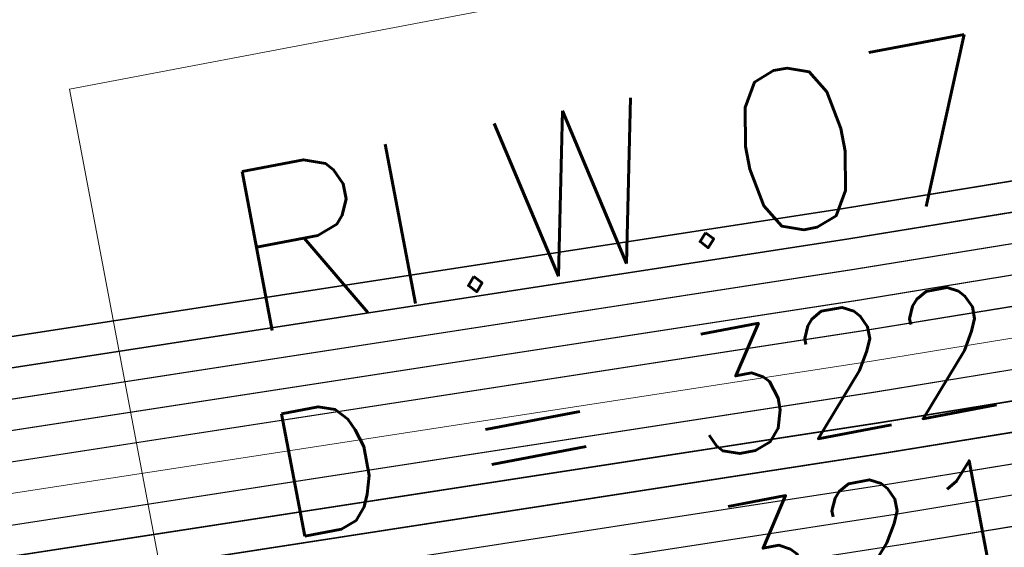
# Model space of a CAD drawing. Header units: metres. Extents: x -502 to 161, y -108 to 174.
# Tile 474 of 656: x -76.787 to -75.205, y -18.232 to -17.385. Entities that reach past the tile are written whole.
import ezdxf

# ---------------------------------------------------------------- set-up
doc = ezdxf.new("R2010")
doc.units = ezdxf.units.M
doc.header["$LTSCALE"] = 0.1
for name, color, linetype in [('BRI31-005.05-5p02-Koordinierung Lageplan 4. BA ZOB West 2022-06-15', 7, 'Continuous'), ('BRI31-005.06-5f07-Koordinierung Lageplan 4. BA ZOB Fernbusbahnh', 7, 'Continuous'), ('BRI32-005.02-5f05-Koordinierung Schemaplan 4 BA ZOB Teilbereich', 7, 'Continuous'), ('BRI32-005.03-5f06-Koordinierung Schemaplan 4 BA ZOB Teilbereich 2 Ost - Bahnhofsallee 2023-01-21', 7, 'Continuous')]:
    doc.layers.add(name, color=color, linetype=linetype)
doc.styles.add('Txt', font='txt_____.ttf')

msp = doc.modelspace()

# ---------------------------------------------------------------- linework, layer by layer
at = {"layer": 'BRI31-005.05-5p02-Koordinierung Lageplan 4. BA ZOB West 2022-06-15', "color": 190, "linetype": 'Continuous', "lineweight": 35, "true_color": 0x7f00ff, "transparency": 33554687, "flags": 128}
for points in [[(-55.7007, -13.3634), (-59.4327, -13.9934), (-61.4087, -14.3464), (-62.2647, -14.4984), (-62.6667, -14.5974), (-62.8907, -14.7334), (-63.5967, -15.2334), (-64.4177, -15.8004), (-64.8657, -15.8864), (-69.7037, -16.7484), (-75.4637, -17.6884), (-81.7337, -18.6534), (-88.9077, -20.0034), (-93.6827, -20.7334), (-98.9647, -21.6334), (-104.5957, -22.9234), (-121.8907, -26.2934), (-126.8117, -27.2034), (-150.4477, -31.7134), (-157.1307, -33.0134), (-162.7687, -32.1234), (-174.7807, -30.4434), (-178.1477, -29.6134), (-179.1357, -29.4334)], [(-55.6927, -13.4124), (-59.4247, -14.0424), (-59.9157, -14.1304), (-61.3997, -14.3954), (-62.2547, -14.5474), (-62.6477, -14.6444), (-62.8637, -14.7754), (-63.5677, -15.2744), (-64.3977, -15.8474), (-64.8567, -15.9354), (-69.6957, -16.7974), (-75.4547, -17.7374), (-81.7247, -18.7024), (-88.8997, -20.0524), (-93.6747, -20.7824), (-98.9547, -21.6824)]]:
    msp.add_lwpolyline(points, dxfattribs=at)
at = {"layer": 'BRI31-005.05-5p02-Koordinierung Lageplan 4. BA ZOB West 2022-06-15', "color": 250, "linetype": 'Continuous', "lineweight": 25, "true_color": 0x333333, "transparency": 33554687, "flags": 128}
for points in [[(-55.6847, -13.4614), (-59.4167, -14.0914), (-59.9067, -14.1794), (-61.3907, -14.4444), (-62.2447, -14.5964), (-62.6287, -14.6914), (-62.8367, -14.8174), (-63.5387, -15.3154), (-64.3777, -15.8944), (-64.8477, -15.9844), (-69.6877, -16.8464), (-75.4457, -17.7864), (-81.7157, -18.7514), (-88.8917, -20.1014), (-93.6667, -20.8314), (-98.9447, -21.7314)], [(-55.6767, -13.5104), (-59.4087, -14.1404), (-59.8977, -14.2284), (-61.3817, -14.4934), (-62.2347, -14.6454), (-62.6097, -14.7384), (-62.8097, -14.8594), (-63.5097, -15.3564), (-64.3577, -15.9414), (-64.8387, -16.0334), (-69.6797, -16.8954), (-75.4367, -17.8354), (-81.7067, -18.8004), (-88.8837, -20.1504), (-93.6587, -20.8804), (-98.9347, -21.7804)], [(-179.1357, -29.7394), (-178.2047, -29.9074), (-176.5237, -30.3244), (-174.8367, -30.8434), (-162.8247, -32.5154), (-157.1227, -33.4214), (-150.6707, -32.1644), (-150.3757, -32.1054), (-126.7397, -27.5954), (-121.8107, -26.6854), (-104.5117, -23.3154), (-93.6067, -21.1744), (-88.8337, -20.4444), (-81.6527, -19.0944), (-75.3827, -18.1294), (-69.6317, -17.1894), (-64.2647, -16.2324), (-63.2977, -15.6984), (-62.6077, -15.0894), (-62.1947, -14.8414), (-59.6597, -14.3864), (-59.3767, -14.3364), (-55.6447, -13.7064)], [(-55.6367, -13.7554), (-59.3687, -14.3854), (-59.6507, -14.4354), (-62.1767, -14.8894), (-62.5777, -15.1304), (-63.2687, -15.7394), (-64.2477, -16.2804), (-69.6237, -17.2384), (-75.3737, -18.1784), (-81.6437, -19.1434), (-88.8257, -20.4934), (-93.5977, -21.2234), (-104.5017, -23.3644), (-121.8007, -26.7344), (-126.7307, -27.6444), (-150.3667, -32.1544), (-150.6607, -32.2134), (-157.1217, -33.4724), (-162.8317, -32.5644), (-174.8437, -30.8934), (-176.5357, -30.3734), (-178.2147, -29.9564), (-179.1357, -29.7904)], [(-55.6287, -13.8044), (-59.3607, -14.4344), (-59.6427, -14.4844), (-62.1587, -14.9374), (-62.5477, -15.1714), (-63.2397, -15.7804), (-64.2307, -16.3284), (-69.6157, -17.2874), (-75.3647, -18.2274), (-81.6347, -19.1924), (-88.8177, -20.5424), (-93.5887, -21.2724), (-104.4917, -23.4134), (-121.7907, -26.7834), (-126.7217, -27.6934), (-150.3577, -32.2034), (-150.6507, -32.2624), (-157.1207, -33.5234), (-162.8387, -32.6134), (-174.8507, -30.9434), (-176.5477, -30.4224), (-178.2247, -30.0054), (-179.1357, -29.8414)], [(-62.5057, -14.9114), (-62.7017, -15.0274), (-63.4007, -15.5204), (-64.2987, -16.1364), (-69.6477, -17.0914), (-75.4007, -18.0314), (-81.6707, -18.9964), (-88.8497, -20.3464), (-93.6247, -21.0764), (-104.5317, -23.2174), (-121.8307, -26.5874), (-126.7577, -27.4974), (-150.3937, -32.0074), (-150.6907, -32.0664), (-157.1247, -33.3194), (-162.8107, -32.4174), (-174.8227, -30.7434), (-176.4997, -30.2264), (-178.1847, -29.8094), (-179.1357, -29.6374)], [(-62.4797, -14.9544), (-62.6747, -15.0694), (-63.3727, -15.5614), (-64.2817, -16.1844), (-69.6397, -17.1404), (-75.3917, -18.0804), (-81.6617, -19.0454), (-88.8417, -20.3954), (-93.6157, -21.1254), (-104.5217, -23.2664), (-121.8207, -26.6364), (-126.7487, -27.5464), (-150.3847, -32.0564), (-150.6807, -32.1154), (-157.1237, -33.3704), (-162.8177, -32.4664), (-174.8297, -30.7934), (-176.5117, -30.2754), (-178.1947, -29.8584), (-179.1357, -29.6884)]]:
    msp.add_lwpolyline(points, dxfattribs=at)
at = {"layer": 'BRI31-005.05-5p02-Koordinierung Lageplan 4. BA ZOB West 2022-06-15', "color": 116, "linetype": 'Continuous', "lineweight": 13, "true_color": 0x007f3f, "transparency": 33554687, "flags": 128}
for points in [[(-98.8977, -21.7234), (-93.6667, -20.8304), (-88.8927, -20.1004), (-81.7147, -18.7504), (-75.4437, -17.7854), (-69.6887, -16.8454), (-64.8477, -15.9844), (-64.3767, -15.8944), (-63.5377, -15.3154), (-62.8377, -14.8174), (-62.6297, -14.6924), (-62.2457, -14.5964), (-61.3907, -14.4444), (-59.9067, -14.1794), (-59.4177, -14.0904), (-55.6847, -13.4604)], [(-98.9347, -21.7804), (-93.6587, -20.8794), (-88.8847, -20.1494), (-81.7057, -18.7994), (-75.4347, -17.8344), (-69.6807, -16.8944), (-64.8387, -16.0334), (-64.3567, -15.9414), (-63.5087, -15.3564), (-62.8107, -14.8594), (-62.6107, -14.7394), (-62.2357, -14.6454), (-61.3817, -14.4934), (-59.8977, -14.2284), (-59.4097, -14.1394), (-55.6767, -13.5094)], [(-55.6527, -13.6584), (-59.3837, -14.2884), (-59.8707, -14.3754), (-61.3547, -14.6404), (-62.2037, -14.7924), (-62.5517, -14.8784), (-62.7277, -14.9854), (-63.4237, -15.4794), (-64.2987, -16.0824), (-64.8117, -16.1804), (-69.6547, -17.0434), (-75.4117, -17.9834), (-81.6807, -18.9484), (-88.8587, -20.2984), (-93.6347, -21.0284), (-98.8577, -21.9194)], [(-55.6447, -13.7074), (-59.3757, -14.3374), (-59.8617, -14.4244), (-61.3457, -14.6894), (-62.1937, -14.8414), (-62.5327, -14.9254), (-62.7007, -15.0274), (-63.3947, -15.5204), (-64.2787, -16.1294), (-64.8027, -16.2294), (-69.6467, -17.0924), (-75.4027, -18.0324), (-81.6717, -18.9974), (-88.8507, -20.3474), (-93.6267, -21.0774), (-98.8947, -21.9764)]]:
    msp.add_lwpolyline(points, dxfattribs=at)
at = {"layer": 'BRI31-005.05-5p02-Koordinierung Lageplan 4. BA ZOB West 2022-06-15', "color": 251, "linetype": 'Continuous', "lineweight": 13, "true_color": 0x5b5b5b, "transparency": 33554687, "flags": 128}
for points in [[(-55.6687, -13.5594), (-59.4007, -14.1894), (-59.8887, -14.2774), (-61.3727, -14.5424), (-62.2247, -14.6944), (-62.5907, -14.7854), (-62.7827, -14.9014), (-63.4807, -15.3974), (-64.3377, -15.9884), (-64.8297, -16.0824), (-69.6717, -16.9444), (-75.4277, -17.8844), (-81.6977, -18.8494), (-88.8757, -20.1994), (-93.6507, -20.9294), (-98.8777, -21.8214)], [(-55.6607, -13.6084), (-59.3927, -14.2384), (-59.8797, -14.3264), (-61.3637, -14.5914), (-62.2147, -14.7434), (-62.5717, -14.8324), (-62.7557, -14.9434), (-63.4517, -15.4384), (-64.3177, -16.0354), (-64.8207, -16.1314), (-69.6637, -16.9934), (-75.4187, -17.9334), (-81.6887, -18.8984), (-88.8677, -20.2484), (-93.6427, -20.9784), (-98.9147, -21.8784)]]:
    msp.add_lwpolyline(points, dxfattribs=at)
at = {"layer": 'BRI31-005.06-5f07-Koordinierung Lageplan 4. BA ZOB Fernbusbahnh', "color": 190, "linetype": 'Continuous', "lineweight": 30, "true_color": 0x7f00ff, "transparency": 33554687, "flags": 128}
for points in [[(-55.7007, -13.3634), (-59.4327, -13.9934), (-61.4087, -14.3464), (-62.2647, -14.4984), (-62.6667, -14.5974), (-62.8907, -14.7334), (-63.5967, -15.2334), (-64.4177, -15.8004), (-64.8657, -15.8864), (-69.7037, -16.7484), (-75.4637, -17.6884), (-81.7337, -18.6534), (-88.9077, -20.0034), (-93.6827, -20.7334), (-98.9647, -21.6334), (-104.5957, -22.9234), (-121.8907, -26.2934), (-126.8117, -27.2034), (-150.4477, -31.7134), (-157.1307, -33.0134), (-162.7687, -32.1234), (-174.7807, -30.4434), (-178.1477, -29.6134), (-179.1357, -29.4334)], [(-55.6927, -13.4124), (-59.4247, -14.0424), (-59.9157, -14.1304), (-61.3997, -14.3954), (-62.2547, -14.5474), (-62.6477, -14.6444), (-62.8637, -14.7754), (-63.5677, -15.2744), (-64.3977, -15.8474), (-64.8567, -15.9354), (-69.6957, -16.7974), (-75.4547, -17.7374), (-81.7247, -18.7024), (-88.8997, -20.0524), (-93.6747, -20.7824), (-98.9547, -21.6824)]]:
    msp.add_lwpolyline(points, dxfattribs=at)
at = {"layer": 'BRI31-005.06-5f07-Koordinierung Lageplan 4. BA ZOB Fernbusbahnh', "color": 250, "linetype": 'Continuous', "lineweight": 20, "true_color": 0x333333, "transparency": 33554687, "flags": 128}
for points in [[(-55.6847, -13.4614), (-59.4167, -14.0914), (-59.9067, -14.1794), (-61.3907, -14.4444), (-62.2447, -14.5964), (-62.6287, -14.6914), (-62.8367, -14.8174), (-63.5387, -15.3154), (-64.3777, -15.8944), (-64.8477, -15.9844), (-69.6877, -16.8464), (-75.4457, -17.7864), (-81.7157, -18.7514), (-88.8917, -20.1014), (-93.6667, -20.8314), (-98.9447, -21.7314)], [(-55.6767, -13.5104), (-59.4087, -14.1404), (-59.8977, -14.2284), (-61.3817, -14.4934), (-62.2347, -14.6454), (-62.6097, -14.7384), (-62.8097, -14.8594), (-63.5097, -15.3564), (-64.3577, -15.9414), (-64.8387, -16.0334), (-69.6797, -16.8954), (-75.4367, -17.8354), (-81.7067, -18.8004), (-88.8837, -20.1504), (-93.6587, -20.8804), (-98.9347, -21.7804)], [(-179.1357, -29.7394), (-178.2047, -29.9074), (-176.5237, -30.3244), (-174.8367, -30.8434), (-162.8247, -32.5154), (-157.1227, -33.4214), (-150.6707, -32.1644), (-150.3757, -32.1054), (-126.7397, -27.5954), (-121.8107, -26.6854), (-104.5117, -23.3154), (-93.6067, -21.1744), (-88.8337, -20.4444), (-81.6527, -19.0944), (-75.3827, -18.1294), (-69.6317, -17.1894), (-64.2647, -16.2324), (-63.2977, -15.6984), (-62.6077, -15.0894), (-62.1947, -14.8414), (-59.6597, -14.3864), (-59.3767, -14.3364), (-55.6447, -13.7064)], [(-55.6367, -13.7554), (-59.3687, -14.3854), (-59.6507, -14.4354), (-62.1767, -14.8894), (-62.5777, -15.1304), (-63.2687, -15.7394), (-64.2477, -16.2804), (-69.6237, -17.2384), (-75.3737, -18.1784), (-81.6437, -19.1434), (-88.8257, -20.4934), (-93.5977, -21.2234), (-104.5017, -23.3644), (-121.8007, -26.7344), (-126.7307, -27.6444), (-150.3667, -32.1544), (-150.6607, -32.2134), (-157.1217, -33.4724), (-162.8317, -32.5644), (-174.8437, -30.8934), (-176.5357, -30.3734), (-178.2147, -29.9564), (-179.1357, -29.7904)], [(-55.6287, -13.8044), (-59.3607, -14.4344), (-59.6427, -14.4844), (-62.1587, -14.9374), (-62.5477, -15.1714), (-63.2397, -15.7804), (-64.2307, -16.3284), (-69.6157, -17.2874), (-75.3647, -18.2274), (-81.6347, -19.1924), (-88.8177, -20.5424), (-93.5887, -21.2724), (-104.4917, -23.4134), (-121.7907, -26.7834), (-126.7217, -27.6934), (-150.3577, -32.2034), (-150.6507, -32.2624), (-157.1207, -33.5234), (-162.8387, -32.6134), (-174.8507, -30.9434), (-176.5477, -30.4224), (-178.2247, -30.0054), (-179.1357, -29.8414)], [(-62.5057, -14.9114), (-62.7017, -15.0274), (-63.4007, -15.5204), (-64.2987, -16.1364), (-69.6477, -17.0914), (-75.4007, -18.0314), (-81.6707, -18.9964), (-88.8497, -20.3464), (-93.6247, -21.0764), (-104.5317, -23.2174), (-121.8307, -26.5874), (-126.7577, -27.4974), (-150.3937, -32.0074), (-150.6907, -32.0664), (-157.1247, -33.3194), (-162.8107, -32.4174), (-174.8227, -30.7434), (-176.4997, -30.2264), (-178.1847, -29.8094), (-179.1357, -29.6374)], [(-62.4797, -14.9544), (-62.6747, -15.0694), (-63.3727, -15.5614), (-64.2817, -16.1844), (-69.6397, -17.1404), (-75.3917, -18.0804), (-81.6617, -19.0454), (-88.8417, -20.3954), (-93.6157, -21.1254), (-104.5217, -23.2664), (-121.8207, -26.6364), (-126.7487, -27.5464), (-150.3847, -32.0564), (-150.6807, -32.1154), (-157.1237, -33.3704), (-162.8177, -32.4664), (-174.8297, -30.7934), (-176.5117, -30.2754), (-178.1947, -29.8584), (-179.1357, -29.6884)]]:
    msp.add_lwpolyline(points, dxfattribs=at)
at = {"layer": 'BRI32-005.02-5f05-Koordinierung Schemaplan 4 BA ZOB Teilbereich', "color": 190, "linetype": 'Continuous', "lineweight": 35, "true_color": 0x7f00ff, "transparency": 33554687, "flags": 128}
for points in [[(-55.7007, -13.3634), (-59.4327, -13.9934), (-61.4087, -14.3464), (-62.2647, -14.4984), (-62.6667, -14.5974), (-62.8907, -14.7334), (-63.5967, -15.2334), (-64.4177, -15.8004), (-64.8657, -15.8864), (-69.7037, -16.7484), (-75.4637, -17.6884), (-81.7337, -18.6534), (-88.9077, -20.0034), (-93.6827, -20.7334), (-98.9647, -21.6334), (-104.5957, -22.9234), (-121.8907, -26.2934), (-126.8117, -27.2034), (-150.4477, -31.7134), (-157.1307, -33.0134), (-162.7687, -32.1234), (-174.7807, -30.4434), (-178.1477, -29.6134), (-179.1357, -29.4334)], [(-55.6927, -13.4124), (-59.4247, -14.0424), (-59.9157, -14.1304), (-61.3997, -14.3954), (-62.2547, -14.5474), (-62.6477, -14.6444), (-62.8637, -14.7754), (-63.5677, -15.2744), (-64.3977, -15.8474), (-64.8567, -15.9354), (-69.6957, -16.7974), (-75.4547, -17.7374), (-81.7247, -18.7024), (-88.8997, -20.0524), (-93.6747, -20.7824), (-98.9547, -21.6824)]]:
    msp.add_lwpolyline(points, dxfattribs=at)
at = {"layer": 'BRI32-005.02-5f05-Koordinierung Schemaplan 4 BA ZOB Teilbereich', "color": 250, "linetype": 'Continuous', "lineweight": 25, "true_color": 0x333333, "transparency": 33554687, "flags": 128}
for points in [[(-55.6847, -13.4614), (-59.4167, -14.0914), (-59.9067, -14.1794), (-61.3907, -14.4444), (-62.2447, -14.5964), (-62.6287, -14.6914), (-62.8367, -14.8174), (-63.5387, -15.3154), (-64.3777, -15.8944), (-64.8477, -15.9844), (-69.6877, -16.8464), (-75.4457, -17.7864), (-81.7157, -18.7514), (-88.8917, -20.1014), (-93.6667, -20.8314), (-98.9447, -21.7314)], [(-55.6767, -13.5104), (-59.4087, -14.1404), (-59.8977, -14.2284), (-61.3817, -14.4934), (-62.2347, -14.6454), (-62.6097, -14.7384), (-62.8097, -14.8594), (-63.5097, -15.3564), (-64.3577, -15.9414), (-64.8387, -16.0334), (-69.6797, -16.8954), (-75.4367, -17.8354), (-81.7067, -18.8004), (-88.8837, -20.1504), (-93.6587, -20.8804), (-98.9347, -21.7804)], [(-179.1357, -29.7394), (-178.2047, -29.9074), (-176.5237, -30.3244), (-174.8367, -30.8434), (-162.8247, -32.5154), (-157.1227, -33.4214), (-150.6707, -32.1644), (-150.3757, -32.1054), (-126.7397, -27.5954), (-121.8107, -26.6854), (-104.5117, -23.3154), (-93.6067, -21.1744), (-88.8337, -20.4444), (-81.6527, -19.0944), (-75.3827, -18.1294), (-69.6317, -17.1894), (-64.2647, -16.2324), (-63.2977, -15.6984), (-62.6077, -15.0894), (-62.1947, -14.8414), (-59.6597, -14.3864), (-59.3767, -14.3364), (-55.6447, -13.7064)], [(-55.6367, -13.7554), (-59.3687, -14.3854), (-59.6507, -14.4354), (-62.1767, -14.8894), (-62.5777, -15.1304), (-63.2687, -15.7394), (-64.2477, -16.2804), (-69.6237, -17.2384), (-75.3737, -18.1784), (-81.6437, -19.1434), (-88.8257, -20.4934), (-93.5977, -21.2234), (-104.5017, -23.3644), (-121.8007, -26.7344), (-126.7307, -27.6444), (-150.3667, -32.1544), (-150.6607, -32.2134), (-157.1217, -33.4724), (-162.8317, -32.5644), (-174.8437, -30.8934), (-176.5357, -30.3734), (-178.2147, -29.9564), (-179.1357, -29.7904)], [(-55.6287, -13.8044), (-59.3607, -14.4344), (-59.6427, -14.4844), (-62.1587, -14.9374), (-62.5477, -15.1714), (-63.2397, -15.7804), (-64.2307, -16.3284), (-69.6157, -17.2874), (-75.3647, -18.2274), (-81.6347, -19.1924), (-88.8177, -20.5424), (-93.5887, -21.2724), (-104.4917, -23.4134), (-121.7907, -26.7834), (-126.7217, -27.6934), (-150.3577, -32.2034), (-150.6507, -32.2624), (-157.1207, -33.5234), (-162.8387, -32.6134), (-174.8507, -30.9434), (-176.5477, -30.4224), (-178.2247, -30.0054), (-179.1357, -29.8414)]]:
    msp.add_lwpolyline(points, dxfattribs=at)
at = {"layer": 'BRI32-005.02-5f05-Koordinierung Schemaplan 4 BA ZOB Teilbereich', "color": 116, "linetype": 'Continuous', "lineweight": 13, "true_color": 0x007f3f, "transparency": 33554687, "flags": 128}
for points in [[(-98.8977, -21.7234), (-93.6667, -20.8304), (-88.8927, -20.1004), (-81.7147, -18.7504), (-75.4437, -17.7854), (-69.6887, -16.8454), (-64.8477, -15.9844), (-64.3767, -15.8944), (-63.5377, -15.3154), (-62.8377, -14.8174), (-62.6297, -14.6924), (-62.2457, -14.5964), (-61.3907, -14.4444), (-59.9067, -14.1794), (-59.4177, -14.0904), (-55.6847, -13.4604)], [(-98.9347, -21.7804), (-93.6587, -20.8794), (-88.8847, -20.1494), (-81.7057, -18.7994), (-75.4347, -17.8344), (-69.6807, -16.8944), (-64.8387, -16.0334), (-64.3567, -15.9414), (-63.5087, -15.3564), (-62.8107, -14.8594), (-62.6107, -14.7394), (-62.2357, -14.6454), (-61.3817, -14.4934), (-59.8977, -14.2284), (-59.4097, -14.1394), (-55.6767, -13.5094)], [(-97.8377, -17.4674), (-97.1877, -21.0354), (-96.9687, -21.3424), (-96.6307, -21.4384), (-93.6507, -20.9284), (-88.8767, -20.1984), (-81.6967, -18.8484), (-75.4257, -17.8834), (-69.6727, -16.9434), (-64.8297, -16.0824), (-64.3367, -15.9884), (-63.4797, -15.3974), (-62.7837, -14.9014), (-62.5917, -14.7864), (-62.2257, -14.6944), (-61.3727, -14.5424), (-59.8887, -14.2774), (-59.4017, -14.1884), (-55.6687, -13.5584)], [(-55.6527, -13.6584), (-59.3837, -14.2884), (-59.8707, -14.3754), (-61.3547, -14.6404), (-62.2037, -14.7924), (-62.5517, -14.8784), (-62.7277, -14.9854), (-63.4237, -15.4794), (-64.2987, -16.0824), (-64.8117, -16.1804), (-69.6547, -17.0434), (-75.4117, -17.9834), (-81.6807, -18.9484), (-88.8587, -20.2984), (-93.6347, -21.0284), (-98.8577, -21.9194)], [(-55.6447, -13.7074), (-59.3757, -14.3374), (-59.8617, -14.4244), (-61.3457, -14.6894), (-62.1937, -14.8414), (-62.5327, -14.9254), (-62.7007, -15.0274), (-63.3947, -15.5204), (-64.2787, -16.1294), (-64.8027, -16.2294), (-69.6467, -17.0924), (-75.4027, -18.0324), (-81.6717, -18.9974), (-88.8507, -20.3474), (-93.6267, -21.0774), (-98.8947, -21.9764)], [(-55.6367, -13.7564), (-59.3677, -14.3864), (-59.8527, -14.4734), (-61.3367, -14.7384), (-62.1837, -14.8904), (-62.5137, -14.9724), (-62.6737, -15.0694), (-63.3657, -15.5614), (-64.2587, -16.1764), (-64.7937, -16.2784), (-69.6387, -17.1414), (-75.3937, -18.0814), (-81.6627, -19.0464), (-88.8427, -20.3964), (-93.6187, -21.1264), (-96.6407, -21.6424), (-97.0907, -21.5164), (-97.3757, -21.1154), (-98.0337, -17.5034), (-97.8377, -17.4674)]]:
    msp.add_lwpolyline(points, dxfattribs=at)
at = {"layer": 'BRI32-005.02-5f05-Koordinierung Schemaplan 4 BA ZOB Teilbereich', "color": 251, "linetype": 'Continuous', "lineweight": 13, "true_color": 0x5b5b5b, "transparency": 33554687, "flags": 128}
for points in [[(-55.6687, -13.5594), (-59.4007, -14.1894), (-59.8887, -14.2774), (-61.3727, -14.5424), (-62.2247, -14.6944), (-62.5907, -14.7854), (-62.7827, -14.9014), (-63.4807, -15.3974), (-64.3377, -15.9884), (-64.8297, -16.0824), (-69.6717, -16.9444), (-75.4277, -17.8844), (-81.6977, -18.8494), (-88.8757, -20.1994), (-93.6507, -20.9294), (-98.8777, -21.8214)], [(-55.6607, -13.6084), (-59.3927, -14.2384), (-59.8797, -14.3264), (-61.3637, -14.5914), (-62.2147, -14.7434), (-62.5717, -14.8324), (-62.7557, -14.9434), (-63.4517, -15.4384), (-64.3177, -16.0354), (-64.8207, -16.1314), (-69.6637, -16.9934), (-75.4187, -17.9334), (-81.6887, -18.8984), (-88.8677, -20.2484), (-93.6427, -20.9784), (-98.9147, -21.8784)], [(-97.9357, -17.4854), (-97.2817, -21.0754), (-97.0297, -21.4294), (-96.6357, -21.5404), (-93.6347, -21.0274), (-88.8597, -20.2974), (-81.6797, -18.9474), (-75.4097, -17.9824), (-69.6557, -17.0424), (-64.8117, -16.1804), (-64.2977, -16.0824), (-63.4227, -15.4794), (-62.7287, -14.9854), (-62.5527, -14.8794), (-62.2047, -14.7924), (-61.3547, -14.6404), (-59.8707, -14.3754), (-59.3847, -14.2874), (-55.6527, -13.6574)]]:
    msp.add_lwpolyline(points, dxfattribs=at)
at = {"layer": 'BRI32-005.03-5f06-Koordinierung Schemaplan 4 BA ZOB Teilbereich 2 Ost - Bahnhofsallee 2023-01-21', "color": 190, "linetype": 'Continuous', "lineweight": 30, "true_color": 0x7f00ff, "transparency": 33554687, "flags": 128}
for points in [[(-55.7007, -13.3634), (-59.4327, -13.9934), (-61.4087, -14.3464), (-62.2647, -14.4984), (-62.6667, -14.5974), (-62.8907, -14.7334), (-63.5967, -15.2334), (-64.4177, -15.8004), (-64.8657, -15.8864), (-69.7037, -16.7484), (-75.4637, -17.6884), (-81.7337, -18.6534), (-88.9077, -20.0034), (-93.6827, -20.7334), (-98.9647, -21.6334), (-104.5957, -22.9234), (-121.8907, -26.2934), (-126.8117, -27.2034), (-150.4477, -31.7134), (-157.1307, -33.0134), (-162.7687, -32.1234), (-174.7807, -30.4434), (-178.1477, -29.6134), (-179.1357, -29.4334)], [(-55.6927, -13.4124), (-59.4247, -14.0424), (-59.9157, -14.1304), (-61.3997, -14.3954), (-62.2547, -14.5474), (-62.6477, -14.6444), (-62.8637, -14.7754), (-63.5677, -15.2744), (-64.3977, -15.8474), (-64.8567, -15.9354), (-69.6957, -16.7974), (-75.4547, -17.7374), (-81.7247, -18.7024), (-88.8997, -20.0524), (-93.6747, -20.7824), (-98.9547, -21.6824)]]:
    msp.add_lwpolyline(points, dxfattribs=at)
at = {"layer": 'BRI32-005.03-5f06-Koordinierung Schemaplan 4 BA ZOB Teilbereich 2 Ost - Bahnhofsallee 2023-01-21', "color": 250, "linetype": 'Continuous', "lineweight": 20, "true_color": 0x333333, "transparency": 33554687, "flags": 128}
for points in [[(-55.6847, -13.4614), (-59.4167, -14.0914), (-59.9067, -14.1794), (-61.3907, -14.4444), (-62.2447, -14.5964), (-62.6287, -14.6914), (-62.8367, -14.8174), (-63.5387, -15.3154), (-64.3777, -15.8944), (-64.8477, -15.9844), (-69.6877, -16.8464), (-75.4457, -17.7864), (-81.7157, -18.7514), (-88.8917, -20.1014), (-93.6667, -20.8314), (-98.9447, -21.7314)], [(-55.6767, -13.5104), (-59.4087, -14.1404), (-59.8977, -14.2284), (-61.3817, -14.4934), (-62.2347, -14.6454), (-62.6097, -14.7384), (-62.8097, -14.8594), (-63.5097, -15.3564), (-64.3577, -15.9414), (-64.8387, -16.0334), (-69.6797, -16.8954), (-75.4367, -17.8354), (-81.7067, -18.8004), (-88.8837, -20.1504), (-93.6587, -20.8804), (-98.9347, -21.7804)], [(-179.1357, -29.7394), (-178.2047, -29.9074), (-176.5237, -30.3244), (-174.8367, -30.8434), (-162.8247, -32.5154), (-157.1227, -33.4214), (-150.6707, -32.1644), (-150.3757, -32.1054), (-126.7397, -27.5954), (-121.8107, -26.6854), (-104.5117, -23.3154), (-93.6067, -21.1744), (-88.8337, -20.4444), (-81.6527, -19.0944), (-75.3827, -18.1294), (-69.6317, -17.1894), (-64.2647, -16.2324), (-63.2977, -15.6984), (-62.6077, -15.0894), (-62.1947, -14.8414), (-59.6597, -14.3864), (-59.3767, -14.3364), (-55.6447, -13.7064)], [(-55.6367, -13.7554), (-59.3687, -14.3854), (-59.6507, -14.4354), (-62.1767, -14.8894), (-62.5777, -15.1304), (-63.2687, -15.7394), (-64.2477, -16.2804), (-69.6237, -17.2384), (-75.3737, -18.1784), (-81.6437, -19.1434), (-88.8257, -20.4934), (-93.5977, -21.2234), (-104.5017, -23.3644), (-121.8007, -26.7344), (-126.7307, -27.6444), (-150.3667, -32.1544), (-150.6607, -32.2134), (-157.1217, -33.4724), (-162.8317, -32.5644), (-174.8437, -30.8934), (-176.5357, -30.3734), (-178.2147, -29.9564), (-179.1357, -29.7904)], [(-55.6287, -13.8044), (-59.3607, -14.4344), (-59.6427, -14.4844), (-62.1587, -14.9374), (-62.5477, -15.1714), (-63.2397, -15.7804), (-64.2307, -16.3284), (-69.6157, -17.2874), (-75.3647, -18.2274), (-81.6347, -19.1924), (-88.8177, -20.5424), (-93.5887, -21.2724), (-104.4917, -23.4134), (-121.7907, -26.7834), (-126.7217, -27.6934), (-150.3577, -32.2034), (-150.6507, -32.2624), (-157.1207, -33.5234), (-162.8387, -32.6134), (-174.8507, -30.9434), (-176.5477, -30.4224), (-178.2247, -30.0054), (-179.1357, -29.8414)], [(-62.5057, -14.9114), (-62.7017, -15.0274), (-63.4007, -15.5204), (-64.2987, -16.1364), (-69.6477, -17.0914), (-75.4007, -18.0314), (-81.6707, -18.9964), (-88.8497, -20.3464), (-93.6247, -21.0764), (-104.5317, -23.2174), (-121.8307, -26.5874), (-126.7577, -27.4974), (-150.3937, -32.0074), (-150.6907, -32.0664), (-157.1247, -33.3194), (-162.8107, -32.4174), (-174.8227, -30.7434), (-176.4997, -30.2264), (-178.1847, -29.8094), (-179.1357, -29.6374)], [(-62.4797, -14.9544), (-62.6747, -15.0694), (-63.3727, -15.5614), (-64.2817, -16.1844), (-69.6397, -17.1404), (-75.3917, -18.0804), (-81.6617, -19.0454), (-88.8417, -20.3954), (-93.6157, -21.1254), (-104.5217, -23.2664), (-121.8207, -26.6364), (-126.7487, -27.5464), (-150.3847, -32.0564), (-150.6807, -32.1154), (-157.1237, -33.3704), (-162.8177, -32.4664), (-174.8297, -30.7934), (-176.5117, -30.2754), (-178.1947, -29.8584), (-179.1357, -29.6884)]]:
    msp.add_lwpolyline(points, dxfattribs=at)
at = {"layer": 'BRI32-005.03-5f06-Koordinierung Schemaplan 4 BA ZOB Teilbereich 2 Ost - Bahnhofsallee 2023-01-21', "color": 116, "linetype": 'Continuous', "lineweight": 9, "true_color": 0x007f3f, "transparency": 33554687, "flags": 128}
for points in [[(-98.8977, -21.7234), (-93.6667, -20.8304), (-88.8927, -20.1004), (-81.7147, -18.7504), (-75.4437, -17.7854), (-69.6887, -16.8454), (-64.8477, -15.9844), (-64.3767, -15.8944), (-63.5377, -15.3154), (-62.8377, -14.8174), (-62.6297, -14.6924), (-62.2457, -14.5964), (-61.3907, -14.4444), (-59.9067, -14.1794), (-59.4177, -14.0904), (-55.6847, -13.4604)], [(-98.9347, -21.7804), (-93.6587, -20.8794), (-88.8847, -20.1494), (-81.7057, -18.7994), (-75.4347, -17.8344), (-69.6807, -16.8944), (-64.8387, -16.0334), (-64.3567, -15.9414), (-63.5087, -15.3564), (-62.8107, -14.8594), (-62.6107, -14.7394), (-62.2357, -14.6454), (-61.3817, -14.4934), (-59.8977, -14.2284), (-59.4097, -14.1394), (-55.6767, -13.5094)], [(-97.8377, -17.4674), (-97.1877, -21.0354), (-96.9687, -21.3424), (-96.6307, -21.4384), (-93.6507, -20.9284), (-88.8767, -20.1984), (-81.6967, -18.8484), (-75.4257, -17.8834), (-69.6727, -16.9434), (-64.8297, -16.0824), (-64.3367, -15.9884), (-63.4797, -15.3974), (-62.7837, -14.9014), (-62.5917, -14.7864), (-62.2257, -14.6944), (-61.3727, -14.5424), (-59.8887, -14.2774), (-59.4017, -14.1884), (-55.6687, -13.5584)], [(-55.6527, -13.6584), (-59.3837, -14.2884), (-59.8707, -14.3754), (-61.3547, -14.6404), (-62.2037, -14.7924), (-62.5517, -14.8784), (-62.7277, -14.9854), (-63.4237, -15.4794), (-64.2987, -16.0824), (-64.8117, -16.1804), (-69.6547, -17.0434), (-75.4117, -17.9834), (-81.6807, -18.9484), (-88.8587, -20.2984), (-93.6347, -21.0284), (-98.8577, -21.9194)], [(-55.6447, -13.7074), (-59.3757, -14.3374), (-59.8617, -14.4244), (-61.3457, -14.6894), (-62.1937, -14.8414), (-62.5327, -14.9254), (-62.7007, -15.0274), (-63.3947, -15.5204), (-64.2787, -16.1294), (-64.8027, -16.2294), (-69.6467, -17.0924), (-75.4027, -18.0324), (-81.6717, -18.9974), (-88.8507, -20.3474), (-93.6267, -21.0774), (-98.8947, -21.9764)], [(-55.6367, -13.7564), (-59.3677, -14.3864), (-59.8527, -14.4734), (-61.3367, -14.7384), (-62.1837, -14.8904), (-62.5137, -14.9724), (-62.6737, -15.0694), (-63.3657, -15.5614), (-64.2587, -16.1764), (-64.7937, -16.2784), (-69.6387, -17.1414), (-75.3937, -18.0814), (-81.6627, -19.0464), (-88.8427, -20.3964), (-93.6187, -21.1264), (-96.6407, -21.6424), (-97.0907, -21.5164), (-97.3757, -21.1154), (-98.0337, -17.5034), (-97.8377, -17.4674)]]:
    msp.add_lwpolyline(points, dxfattribs=at)
at = {"layer": 'BRI32-005.03-5f06-Koordinierung Schemaplan 4 BA ZOB Teilbereich 2 Ost - Bahnhofsallee 2023-01-21', "color": 251, "linetype": 'Continuous', "lineweight": 9, "true_color": 0x5b5b5b, "transparency": 33554687, "flags": 128}
for points in [[(-55.6687, -13.5594), (-59.4007, -14.1894), (-59.8887, -14.2774), (-61.3727, -14.5424), (-62.2247, -14.6944), (-62.5907, -14.7854), (-62.7827, -14.9014), (-63.4807, -15.3974), (-64.3377, -15.9884), (-64.8297, -16.0824), (-69.6717, -16.9444), (-75.4277, -17.8844), (-81.6977, -18.8494), (-88.8757, -20.1994), (-93.6507, -20.9294), (-98.8777, -21.8214)], [(-55.6607, -13.6084), (-59.3927, -14.2384), (-59.8797, -14.3264), (-61.3637, -14.5914), (-62.2147, -14.7434), (-62.5717, -14.8324), (-62.7557, -14.9434), (-63.4517, -15.4384), (-64.3177, -16.0354), (-64.8207, -16.1314), (-69.6637, -16.9934), (-75.4187, -17.9334), (-81.6887, -18.8984), (-88.8677, -20.2484), (-93.6427, -20.9784), (-98.9147, -21.8784)], [(-97.9357, -17.4854), (-97.2817, -21.0754), (-97.0297, -21.4294), (-96.6357, -21.5404), (-93.6347, -21.0274), (-88.8597, -20.2974), (-81.6797, -18.9474), (-75.4097, -17.9824), (-69.6557, -17.0424), (-64.8117, -16.1804), (-64.2977, -16.0824), (-63.4227, -15.4794), (-62.7287, -14.9854), (-62.5527, -14.8794), (-62.2047, -14.7924), (-61.3547, -14.6404), (-59.8707, -14.3754), (-59.3847, -14.2874), (-55.6527, -13.6574)]]:
    msp.add_lwpolyline(points, dxfattribs=at)
at = {"layer": 'BRI32-005.03-5f06-Koordinierung Schemaplan 4 BA ZOB Teilbereich 2 Ost - Bahnhofsallee 2023-01-21', "color": 7, "linetype": 'Continuous', "lineweight": 13, "transparency": 33554687, "flags": 128}
msp.add_lwpolyline([(-76.7074, -17.4967), (-74.7424, -17.1241), (-74.4529, -18.6509), (-76.4179, -19.0235), (-76.7074, -17.4967)], dxfattribs=at)
at = {"layer": 'BRI32-005.03-5f06-Koordinierung Schemaplan 4 BA ZOB Teilbereich 2 Ost - Bahnhofsallee 2023-01-21', "color": 1, "linetype": 'Continuous', "lineweight": 20, "true_color": 0xff0000, "transparency": 33554687, "flags": 128}
msp.add_lwpolyline([(-76.7074, -17.4967), (-74.7424, -17.1241), (-74.4529, -18.6509), (-76.4179, -19.0235), (-76.7074, -17.4967)], dxfattribs=at)

# ---------------------------------------------------------------- texts
at = {"layer": 'BRI32-005.03-5f06-Koordinierung Schemaplan 4 BA ZOB Teilbereich 2 Ost - Bahnhofsallee 2023-01-21', "color": 1, "true_color": 0xff0000, "transparency": 33554687, "attachment_point": 1, "rotation": 10.737, "line_spacing_factor": 0.25, "style": 'Txt'}
for s, insert, char_height in [('RI.W.07', (-76.4737, -17.6373), 0.26), ('D = 322.20', (-76.4003, -18.0244), 0.2), ('S = 321.61', (-76.3481, -18.2995), 0.2)]:
    msp.add_mtext(s, dxfattribs=dict(at, insert=insert, char_height=char_height))

doc.saveas('drawing.dxf')
